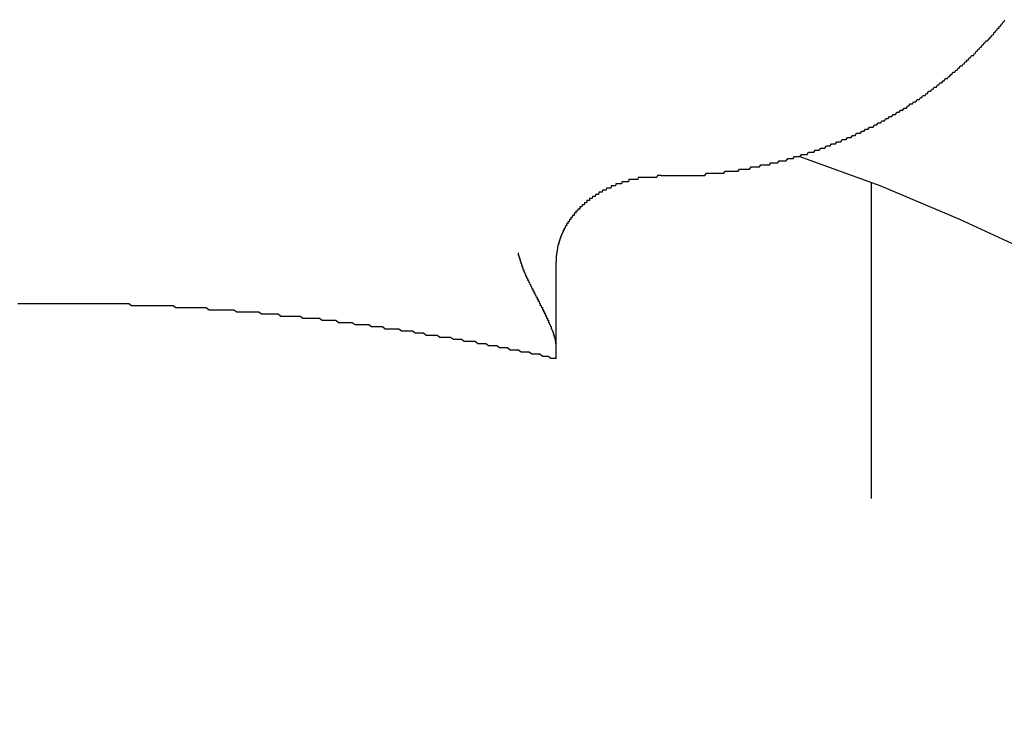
# Model space of a CAD drawing. Extents: x 1107 to 4046, y 937 to 3355.
# Tile 610 of 656: x 2200.43 to 2205.11, y 2699.47 to 2702.81. Entities that reach past the tile are written whole.
import ezdxf

# ---------------------------------------------------------------- set-up
doc = ezdxf.new("R2010")
doc.units = 0
doc.layers.add('KF_VIDA_L___C_REAR', color=7, linetype='CONTINUOUS')

# ---------------------------------------------------------------- blocks, each defined once
blk = doc.blocks.new('KF_VIDA_L___C_REAR')
at = {"layer": 'KF_VIDA_L___C_REAR'}
for p, q in [((17.498137, 1012.825603), (17.498137, 1011.325317)), ((16, 1012.054545), (16, 1012.449069)), ((16, 1011.988826), (16, 1012.054545))]:
    blk.add_line(p, q, dxfattribs=at)
for points in [[(16.5, 1012.86, 0), (16.5069, 1012.86, 0), (16.5139, 1012.86, 0), (16.5208, 1012.86, 0), (16.5277, 1012.86, 0), (16.5347, 1012.86, 0), (16.5416, 1012.86, 0), (16.5485, 1012.86, 0), (16.5555, 1012.86, 0), (16.5624, 1012.86, 0), (16.5693, 1012.86, 0), (16.5763, 1012.86, 0), (16.5832, 1012.86, 0), (16.5901, 1012.86, 0), (16.597, 1012.86, 0), (16.604, 1012.86, 0), (16.6109, 1012.86, 0), (16.6178, 1012.86, 0), (16.6247, 1012.86, 0), (16.6317, 1012.86, 0), (16.6386, 1012.86, 0), (16.6455, 1012.86, 0), (16.6524, 1012.86, 0), (16.6593, 1012.86, 0), (16.6662, 1012.86, 0), (16.6731, 1012.86, 0), (16.68, 1012.86, 0), (16.687, 1012.86, 0), (16.6939, 1012.86, 0), (16.7008, 1012.86, 0), (16.7077, 1012.86, 0), (16.7146, 1012.87, 0), (16.7214, 1012.87, 0), (16.7283, 1012.87, 0), (16.7352, 1012.87, 0), (16.7421, 1012.87, 0), (16.749, 1012.87, 0), (16.7559, 1012.87, 0), (16.7628, 1012.87, 0), (16.7696, 1012.87, 0), (16.7765, 1012.87, 0), (16.7834, 1012.87, 0), (16.7902, 1012.87, 0), (16.7971, 1012.87, 0), (16.804, 1012.88, 0), (16.8108, 1012.88, 0), (16.8177, 1012.88, 0), (16.8245, 1012.88, 0), (16.8314, 1012.88, 0), (16.8382, 1012.88, 0), (16.845, 1012.88, 0), (16.8519, 1012.88, 0), (16.8587, 1012.88, 0), (16.8655, 1012.88, 0), (16.8723, 1012.89, 0), (16.8792, 1012.89, 0), (16.886, 1012.89, 0), (16.8928, 1012.89, 0), (16.8996, 1012.89, 0), (16.9064, 1012.89, 0), (16.9132, 1012.89, 0), (16.9199, 1012.89, 0), (16.9267, 1012.9, 0), (16.9335, 1012.9, 0), (16.9403, 1012.9, 0), (16.9471, 1012.9, 0), (16.9538, 1012.9, 0), (16.9606, 1012.9, 0), (16.9673, 1012.9, 0), (16.9741, 1012.91, 0), (16.9808, 1012.91, 0), (16.9876, 1012.91, 0), (16.9943, 1012.91, 0), (17.001, 1012.91, 0), (17.0077, 1012.91, 0), (17.0144, 1012.91, 0), (17.0211, 1012.92, 0), (17.0278, 1012.92, 0), (17.0345, 1012.92, 0), (17.0412, 1012.92, 0), (17.0479, 1012.92, 0), (17.0546, 1012.92, 0), (17.0613, 1012.93, 0), (17.0679, 1012.93, 0), (17.0746, 1012.93, 0), (17.0812, 1012.93, 0), (17.0879, 1012.93, 0), (17.0945, 1012.93, 0), (17.1011, 1012.94, 0), (17.1078, 1012.94, 0), (17.1144, 1012.94, 0), (17.121, 1012.94, 0), (17.1276, 1012.94, 0), (17.1342, 1012.95, 0), (17.1408, 1012.95, 0), (17.1473, 1012.95, 0), (17.1539, 1012.95, 0), (17.1605, 1012.95, 0), (17.167, 1012.96, 0), (17.1736, 1012.96, 0), (17.1801, 1012.96, 0), (17.1867, 1012.96, 0), (17.1932, 1012.96, 0), (17.1997, 1012.97, 0), (17.2062, 1012.97, 0), (17.2127, 1012.97, 0), (17.2192, 1012.97, 0), (17.2257, 1012.97, 0), (17.2321, 1012.98, 0), (17.2386, 1012.98, 0), (17.2451, 1012.98, 0), (17.2515, 1012.98, 0), (17.258, 1012.99, 0), (17.2644, 1012.99, 0), (17.2708, 1012.99, 0), (17.2772, 1012.99, 0), (17.2836, 1013, 0), (17.29, 1013, 0), (17.2964, 1013, 0), (17.3028, 1013, 0), (17.3092, 1013.01, 0), (17.3155, 1013.01, 0), (17.3219, 1013.01, 0), (17.3282, 1013.01, 0), (17.3345, 1013.02, 0), (17.3409, 1013.02, 0), (17.3472, 1013.02, 0), (17.3535, 1013.02, 0), (17.3598, 1013.03, 0), (17.366, 1013.03, 0), (17.3723, 1013.03, 0), (17.3786, 1013.03, 0), (17.3848, 1013.04, 0), (17.3911, 1013.04, 0), (17.3973, 1013.04, 0), (17.4035, 1013.04, 0), (17.4097, 1013.05, 0), (17.4159, 1013.05, 0), (17.4221, 1013.05, 0), (17.4283, 1013.06, 0), (17.4344, 1013.06, 0), (17.4406, 1013.06, 0), (17.4467, 1013.06, 0), (17.4529, 1013.07, 0), (17.459, 1013.07, 0), (17.4651, 1013.07, 0), (17.4712, 1013.08, 0), (17.4773, 1013.08, 0), (17.4834, 1013.08, 0), (17.4894, 1013.09, 0), (17.4955, 1013.09, 0), (17.5015, 1013.09, 0), (17.5076, 1013.09, 0), (17.5136, 1013.1, 0), (17.5196, 1013.1, 0), (17.5256, 1013.1, 0), (17.5316, 1013.11, 0), (17.5375, 1013.11, 0), (17.5435, 1013.11, 0), (17.5494, 1013.12, 0), (17.5554, 1013.12, 0), (17.5613, 1013.12, 0), (17.5672, 1013.13, 0), (17.5731, 1013.13, 0), (17.579, 1013.13, 0), (17.5848, 1013.14, 0), (17.5907, 1013.14, 0), (17.5965, 1013.14, 0), (17.6024, 1013.15, 0), (17.6082, 1013.15, 0), (17.614, 1013.15, 0), (17.6198, 1013.16, 0), (17.6256, 1013.16, 0), (17.6313, 1013.16, 0), (17.6371, 1013.17, 0), (17.6428, 1013.17, 0), (17.6486, 1013.17, 0), (17.6543, 1013.18, 0), (17.66, 1013.18, 0), (17.6657, 1013.18, 0), (17.6713, 1013.19, 0), (17.677, 1013.19, 0), (17.6826, 1013.2, 0), (17.6883, 1013.2, 0), (17.6939, 1013.2, 0), (17.6995, 1013.21, 0), (17.7051, 1013.21, 0), (17.7106, 1013.21, 0), (17.7162, 1013.22, 0), (17.7217, 1013.22, 0), (17.7273, 1013.22, 0), (17.7328, 1013.23, 0), (17.7383, 1013.23, 0), (17.7438, 1013.24, 0), (17.7492, 1013.24, 0), (17.7547, 1013.24, 0), (17.7601, 1013.25, 0), (17.7656, 1013.25, 0), (17.771, 1013.26, 0), (17.7764, 1013.26, 0), (17.7818, 1013.26, 0), (17.7871, 1013.27, 0), (17.7925, 1013.27, 0), (17.7978, 1013.28, 0), (17.8031, 1013.28, 0), (17.8084, 1013.28, 0), (17.8137, 1013.29, 0), (17.819, 1013.29, 0), (17.8243, 1013.3, 0), (17.8295, 1013.3, 0), (17.8347, 1013.3, 0), (17.8399, 1013.31, 0), (17.8451, 1013.31, 0), (17.8503, 1013.32, 0), (17.8555, 1013.32, 0), (17.8606, 1013.32, 0), (17.8657, 1013.33, 0), (17.8709, 1013.33, 0), (17.876, 1013.34, 0), (17.881, 1013.34, 0), (17.8861, 1013.35, 0), (17.8912, 1013.35, 0), (17.8962, 1013.35, 0), (17.9012, 1013.36, 0), (17.9062, 1013.36, 0), (17.9112, 1013.37, 0), (17.9161, 1013.37, 0), (17.9211, 1013.38, 0), (17.926, 1013.38, 0), (17.9309, 1013.38, 0), (17.9358, 1013.39, 0), (17.9407, 1013.39, 0), (17.9456, 1013.4, 0), (17.9504, 1013.4, 0), (17.9552, 1013.41, 0), (17.9601, 1013.41, 0), (17.9649, 1013.42, 0), (17.9696, 1013.42, 0), (17.9744, 1013.43, 0), (17.9791, 1013.43, 0), (17.9838, 1013.43, 0), (17.9886, 1013.44, 0), (17.9932, 1013.44, 0), (17.9979, 1013.45, 0), (18.0026, 1013.45, 0), (18.0072, 1013.46, 0), (18.0118, 1013.46, 0), (18.0164, 1013.47, 0), (18.021, 1013.47, 0), (18.0255, 1013.48, 0), (18.0301, 1013.48, 0), (18.0346, 1013.49, 0), (18.0391, 1013.49, 0), (18.0436, 1013.5, 0), (18.0481, 1013.5, 0), (18.0525, 1013.5, 0), (18.0569, 1013.51, 0), (18.0614, 1013.51, 0), (18.0657, 1013.52, 0), (18.0701, 1013.52, 0), (18.0745, 1013.53, 0), (18.0788, 1013.53, 0), (18.0831, 1013.54, 0), (18.0874, 1013.54, 0), (18.0917, 1013.55, 0), (18.096, 1013.55, 0), (18.1002, 1013.56, 0), (18.1044, 1013.56, 0), (18.1086, 1013.57, 0), (18.1128, 1013.57, 0), (18.117, 1013.58, 0), (18.1211, 1013.58, 0), (18.1252, 1013.59, 0), (18.1293, 1013.59, 0), (18.1334, 1013.6, 0)], [(21.3988, 1010.07, 0), (21.1453, 1010.36, 0), (20.8776, 1010.64, 0), (20.5962, 1010.91, 0), (20.3017, 1011.17, 0), (19.9945, 1011.42, 0), (19.6753, 1011.66, 0), (19.3446, 1011.88, 0), (19.003, 1012.09, 0), (18.6513, 1012.29, 0), (18.29, 1012.48, 0), (17.9198, 1012.65, 0), (17.5414, 1012.81, 0), (17.1555, 1012.95, 0)], [(16.5, 1012.86, 0), (16.4981, 1012.86, 0), (16.4963, 1012.86, 0), (16.4944, 1012.86, 0), (16.4926, 1012.86, 0), (16.4907, 1012.86, 0), (16.4889, 1012.86, 0), (16.487, 1012.86, 0), (16.4852, 1012.86, 0), (16.4833, 1012.86, 0), (16.4815, 1012.86, 0), (16.4796, 1012.85, 0), (16.4778, 1012.85, 0), (16.4759, 1012.85, 0), (16.4741, 1012.85, 0), (16.4722, 1012.85, 0), (16.4704, 1012.85, 0), (16.4686, 1012.85, 0), (16.4667, 1012.85, 0), (16.4649, 1012.85, 0), (16.463, 1012.85, 0), (16.4612, 1012.85, 0), (16.4593, 1012.85, 0), (16.4575, 1012.85, 0), (16.4556, 1012.85, 0), (16.4538, 1012.85, 0), (16.452, 1012.85, 0), (16.4501, 1012.85, 0), (16.4483, 1012.85, 0), (16.4464, 1012.85, 0), (16.4446, 1012.85, 0), (16.4428, 1012.85, 0), (16.4409, 1012.85, 0), (16.4391, 1012.85, 0), (16.4372, 1012.85, 0), (16.4354, 1012.85, 0), (16.4336, 1012.85, 0), (16.4317, 1012.85, 0), (16.4299, 1012.85, 0), (16.4281, 1012.85, 0), (16.4263, 1012.85, 0), (16.4244, 1012.85, 0), (16.4226, 1012.85, 0), (16.4208, 1012.85, 0), (16.419, 1012.85, 0), (16.4171, 1012.85, 0), (16.4153, 1012.85, 0), (16.4135, 1012.85, 0), (16.4117, 1012.85, 0), (16.4099, 1012.85, 0), (16.408, 1012.85, 0), (16.4062, 1012.85, 0), (16.4044, 1012.85, 0), (16.4026, 1012.85, 0), (16.4008, 1012.85, 0), (16.399, 1012.85, 0), (16.3972, 1012.85, 0), (16.3954, 1012.85, 0), (16.3936, 1012.85, 0), (16.3918, 1012.85, 0), (16.39, 1012.85, 0), (16.3882, 1012.84, 0), (16.3864, 1012.84, 0), (16.3846, 1012.84, 0), (16.3828, 1012.84, 0), (16.381, 1012.84, 0), (16.3792, 1012.84, 0), (16.3774, 1012.84, 0), (16.3756, 1012.84, 0), (16.3738, 1012.84, 0), (16.372, 1012.84, 0), (16.3703, 1012.84, 0), (16.3685, 1012.84, 0), (16.3667, 1012.84, 0), (16.3649, 1012.84, 0), (16.3631, 1012.84, 0), (16.3614, 1012.84, 0), (16.3596, 1012.84, 0), (16.3578, 1012.84, 0), (16.3561, 1012.84, 0), (16.3543, 1012.84, 0), (16.3526, 1012.84, 0), (16.3508, 1012.84, 0), (16.349, 1012.84, 0), (16.3473, 1012.84, 0), (16.3455, 1012.84, 0), (16.3438, 1012.83, 0), (16.342, 1012.83, 0), (16.3403, 1012.83, 0), (16.3386, 1012.83, 0), (16.3368, 1012.83, 0), (16.3351, 1012.83, 0), (16.3333, 1012.83, 0), (16.3316, 1012.83, 0), (16.3299, 1012.83, 0), (16.3282, 1012.83, 0), (16.3264, 1012.83, 0), (16.3247, 1012.83, 0), (16.323, 1012.83, 0), (16.3213, 1012.83, 0), (16.3196, 1012.83, 0), (16.3179, 1012.83, 0), (16.3162, 1012.83, 0), (16.3145, 1012.83, 0), (16.3128, 1012.83, 0), (16.3111, 1012.82, 0), (16.3094, 1012.82, 0), (16.3077, 1012.82, 0), (16.306, 1012.82, 0), (16.3043, 1012.82, 0), (16.3026, 1012.82, 0), (16.3009, 1012.82, 0), (16.2992, 1012.82, 0), (16.2976, 1012.82, 0), (16.2959, 1012.82, 0), (16.2942, 1012.82, 0), (16.2926, 1012.82, 0), (16.2909, 1012.82, 0), (16.2892, 1012.82, 0), (16.2876, 1012.82, 0), (16.2859, 1012.82, 0), (16.2843, 1012.82, 0), (16.2826, 1012.81, 0), (16.281, 1012.81, 0), (16.2793, 1012.81, 0), (16.2777, 1012.81, 0), (16.2761, 1012.81, 0), (16.2744, 1012.81, 0), (16.2728, 1012.81, 0), (16.2712, 1012.81, 0), (16.2696, 1012.81, 0), (16.268, 1012.81, 0), (16.2663, 1012.81, 0), (16.2647, 1012.81, 0), (16.2631, 1012.81, 0), (16.2615, 1012.81, 0), (16.2599, 1012.8, 0), (16.2583, 1012.8, 0), (16.2567, 1012.8, 0), (16.2551, 1012.8, 0), (16.2536, 1012.8, 0), (16.252, 1012.8, 0), (16.2504, 1012.8, 0), (16.2488, 1012.8, 0), (16.2472, 1012.8, 0), (16.2457, 1012.8, 0), (16.2441, 1012.8, 0), (16.2426, 1012.8, 0), (16.241, 1012.8, 0), (16.2394, 1012.8, 0), (16.2379, 1012.79, 0), (16.2364, 1012.79, 0), (16.2348, 1012.79, 0), (16.2333, 1012.79, 0), (16.2317, 1012.79, 0), (16.2302, 1012.79, 0), (16.2287, 1012.79, 0), (16.2272, 1012.79, 0), (16.2257, 1012.79, 0), (16.2241, 1012.79, 0), (16.2226, 1012.79, 0), (16.2211, 1012.79, 0), (16.2196, 1012.78, 0), (16.2181, 1012.78, 0), (16.2166, 1012.78, 0), (16.2152, 1012.78, 0), (16.2137, 1012.78, 0), (16.2122, 1012.78, 0), (16.2107, 1012.78, 0), (16.2092, 1012.78, 0), (16.2078, 1012.78, 0), (16.2063, 1012.78, 0), (16.2049, 1012.78, 0), (16.2034, 1012.78, 0), (16.202, 1012.77, 0), (16.2005, 1012.77, 0), (16.1991, 1012.77, 0), (16.1976, 1012.77, 0), (16.1962, 1012.77, 0), (16.1948, 1012.77, 0), (16.1934, 1012.77, 0), (16.1919, 1012.77, 0), (16.1905, 1012.77, 0), (16.1891, 1012.77, 0), (16.1877, 1012.77, 0), (16.1863, 1012.76, 0), (16.1849, 1012.76, 0), (16.1835, 1012.76, 0), (16.1821, 1012.76, 0), (16.1808, 1012.76, 0), (16.1794, 1012.76, 0), (16.178, 1012.76, 0), (16.1766, 1012.76, 0), (16.1753, 1012.76, 0), (16.1739, 1012.76, 0), (16.1726, 1012.76, 0), (16.1712, 1012.75, 0), (16.1699, 1012.75, 0), (16.1685, 1012.75, 0), (16.1672, 1012.75, 0), (16.1659, 1012.75, 0), (16.1645, 1012.75, 0), (16.1632, 1012.75, 0), (16.1619, 1012.75, 0), (16.1606, 1012.75, 0), (16.1593, 1012.75, 0), (16.158, 1012.74, 0), (16.1567, 1012.74, 0), (16.1554, 1012.74, 0), (16.1541, 1012.74, 0), (16.1528, 1012.74, 0), (16.1515, 1012.74, 0), (16.1503, 1012.74, 0), (16.149, 1012.74, 0), (16.1477, 1012.74, 0), (16.1465, 1012.74, 0), (16.1452, 1012.73, 0), (16.144, 1012.73, 0), (16.1427, 1012.73, 0), (16.1415, 1012.73, 0), (16.1403, 1012.73, 0), (16.139, 1012.73, 0), (16.1378, 1012.73, 0), (16.1366, 1012.73, 0), (16.1354, 1012.73, 0), (16.1342, 1012.72, 0), (16.133, 1012.72, 0), (16.1318, 1012.72, 0), (16.1306, 1012.72, 0), (16.1294, 1012.72, 0), (16.1282, 1012.72, 0), (16.127, 1012.72, 0), (16.1258, 1012.72, 0), (16.1247, 1012.72, 0), (16.1235, 1012.72, 0), (16.1223, 1012.71, 0), (16.1212, 1012.71, 0), (16.12, 1012.71, 0), (16.1189, 1012.71, 0), (16.1178, 1012.71, 0), (16.1166, 1012.71, 0), (16.1155, 1012.71, 0), (16.1144, 1012.71, 0), (16.1133, 1012.71, 0), (16.1122, 1012.7, 0), (16.1111, 1012.7, 0), (16.11, 1012.7, 0), (16.1089, 1012.7, 0), (16.1078, 1012.7, 0), (16.1067, 1012.7, 0), (16.1056, 1012.7, 0), (16.1045, 1012.7, 0), (16.1035, 1012.7, 0), (16.1024, 1012.69, 0), (16.1013, 1012.69, 0), (16.1003, 1012.69, 0), (16.0992, 1012.69, 0), (16.0982, 1012.69, 0), (16.0972, 1012.69, 0), (16.0961, 1012.69, 0), (16.0951, 1012.69, 0), (16.0941, 1012.69, 0), (16.0931, 1012.68, 0), (16.0921, 1012.68, 0), (16.0911, 1012.68, 0), (16.0901, 1012.68, 0), (16.0891, 1012.68, 0), (16.0881, 1012.68, 0), (16.0871, 1012.68, 0), (16.0861, 1012.68, 0), (16.0852, 1012.67, 0), (16.0842, 1012.67, 0), (16.0832, 1012.67, 0), (16.0823, 1012.67, 0), (16.0813, 1012.67, 0), (16.0804, 1012.67, 0), (16.0795, 1012.67, 0), (16.0785, 1012.67, 0), (16.0776, 1012.67, 0), (16.0767, 1012.66, 0), (16.0758, 1012.66, 0), (16.0748, 1012.66, 0), (16.0739, 1012.66, 0), (16.073, 1012.66, 0), (16.0722, 1012.66, 0), (16.0713, 1012.66, 0), (16.0704, 1012.66, 0), (16.0695, 1012.65, 0), (16.0686, 1012.65, 0), (16.0678, 1012.65, 0), (16.0669, 1012.65, 0), (16.066, 1012.65, 0), (16.0652, 1012.65, 0), (16.0644, 1012.65, 0), (16.0635, 1012.65, 0), (16.0627, 1012.64, 0), (16.0618, 1012.64, 0), (16.061, 1012.64, 0), (16.0602, 1012.64, 0), (16.0594, 1012.64, 0), (16.0586, 1012.64, 0), (16.0578, 1012.64, 0), (16.057, 1012.64, 0), (16.0562, 1012.64, 0), (16.0554, 1012.63, 0), (16.0546, 1012.63, 0), (16.0539, 1012.63, 0), (16.0531, 1012.63, 0), (16.0523, 1012.63, 0), (16.0516, 1012.63, 0), (16.0508, 1012.63, 0), (16.0501, 1012.63, 0), (16.0493, 1012.62, 0), (16.0486, 1012.62, 0), (16.0479, 1012.62, 0), (16.0472, 1012.62, 0), (16.0464, 1012.62, 0), (16.0457, 1012.62, 0), (16.045, 1012.62, 0), (16.0443, 1012.62, 0), (16.0436, 1012.61, 0), (16.0429, 1012.61, 0), (16.0423, 1012.61, 0), (16.0416, 1012.61, 0), (16.0409, 1012.61, 0), (16.0402, 1012.61, 0), (16.0396, 1012.61, 0), (16.0389, 1012.61, 0), (16.0383, 1012.6, 0), (16.0376, 1012.6, 0), (16.037, 1012.6, 0), (16.0363, 1012.6, 0), (16.0357, 1012.6, 0), (16.0351, 1012.6, 0), (16.0345, 1012.6, 0), (16.0339, 1012.6, 0), (16.0333, 1012.59, 0), (16.0327, 1012.59, 0), (16.0321, 1012.59, 0), (16.0315, 1012.59, 0), (16.0309, 1012.59, 0), (16.0303, 1012.59, 0), (16.0297, 1012.59, 0), (16.0292, 1012.58, 0), (16.0286, 1012.58, 0), (16.028, 1012.58, 0), (16.0275, 1012.58, 0), (16.027, 1012.58, 0), (16.0264, 1012.58, 0), (16.0259, 1012.58, 0), (16.0254, 1012.58, 0), (16.0248, 1012.57, 0), (16.0243, 1012.57, 0), (16.0238, 1012.57, 0), (16.0233, 1012.57, 0), (16.0228, 1012.57, 0), (16.0223, 1012.57, 0), (16.0218, 1012.57, 0), (16.0213, 1012.57, 0), (16.0208, 1012.56, 0), (16.0204, 1012.56, 0), (16.0199, 1012.56, 0), (16.0194, 1012.56, 0), (16.019, 1012.56, 0), (16.0185, 1012.56, 0), (16.0181, 1012.56, 0), (16.0176, 1012.56, 0), (16.0172, 1012.55, 0), (16.0168, 1012.55, 0), (16.0164, 1012.55, 0), (16.0159, 1012.55, 0), (16.0155, 1012.55, 0), (16.0151, 1012.55, 0), (16.0147, 1012.55, 0), (16.0143, 1012.54, 0), (16.0139, 1012.54, 0), (16.0135, 1012.54, 0), (16.0132, 1012.54, 0), (16.0128, 1012.54, 0), (16.0124, 1012.54, 0), (16.0121, 1012.54, 0), (16.0117, 1012.54, 0), (16.0113, 1012.53, 0), (16.011, 1012.53, 0), (16.0107, 1012.53, 0), (16.0103, 1012.53, 0), (16.01, 1012.53, 0), (16.0097, 1012.53, 0), (16.0093, 1012.53, 0), (16.009, 1012.53, 0), (16.0087, 1012.52, 0), (16.0084, 1012.52, 0), (16.0081, 1012.52, 0), (16.0078, 1012.52, 0), (16.0075, 1012.52, 0), (16.0072, 1012.52, 0), (16.007, 1012.52, 0), (16.0067, 1012.51, 0), (16.0064, 1012.51, 0), (16.0062, 1012.51, 0), (16.0059, 1012.51, 0), (16.0057, 1012.51, 0), (16.0054, 1012.51, 0), (16.0052, 1012.51, 0), (16.005, 1012.51, 0), (16.0047, 1012.5, 0), (16.0045, 1012.5, 0), (16.0043, 1012.5, 0), (16.0041, 1012.5, 0), (16.0039, 1012.5, 0), (16.0037, 1012.5, 0), (16.0035, 1012.5, 0), (16.0033, 1012.5, 0), (16.0031, 1012.49, 0), (16.0029, 1012.49, 0), (16.0027, 1012.49, 0), (16.0026, 1012.49, 0), (16.0024, 1012.49, 0), (16.0023, 1012.49, 0), (16.0021, 1012.49, 0), (16.002, 1012.48, 0), (16.0018, 1012.48, 0), (16.0017, 1012.48, 0), (16.0015, 1012.48, 0), (16.0014, 1012.48, 0), (16.0013, 1012.48, 0), (16.0012, 1012.48, 0), (16.0011, 1012.48, 0), (16.001, 1012.47, 0), (16.0009, 1012.47, 0), (16.0008, 1012.47, 0), (16.0007, 1012.47, 0), (16.0006, 1012.47, 0), (16.0005, 1012.47, 0), (16.0005, 1012.47, 0), (16.0004, 1012.46, 0), (16.0003, 1012.46, 0), (16.0003, 1012.46, 0), (16.0002, 1012.46, 0), (16.0002, 1012.46, 0), (16.0001, 1012.46, 0), (16.0001, 1012.46, 0), (16.0001, 1012.46, 0), (16, 1012.45, 0), (16, 1012.45, 0), (16, 1012.45, 0), (16, 1012.45, 0), (16, 1012.45, 0)], [(15.8704, 1012.36, 0), (15.8702, 1012.36, 0), (15.87, 1012.36, 0), (15.8698, 1012.36, 0), (15.8696, 1012.36, 0), (15.8694, 1012.36, 0), (15.8692, 1012.36, 0), (15.869, 1012.36, 0), (15.8688, 1012.36, 0), (15.8687, 1012.36, 0), (15.8685, 1012.36, 0), (15.8683, 1012.36, 0), (15.8681, 1012.36, 0), (15.8679, 1012.36, 0), (15.8677, 1012.36, 0), (15.8675, 1012.36, 0), (15.8673, 1012.36, 0), (15.8671, 1012.36, 0), (15.8669, 1012.36, 0), (15.8667, 1012.36, 0), (15.8665, 1012.36, 0), (15.8663, 1012.36, 0), (15.8661, 1012.36, 0), (15.8659, 1012.36, 0), (15.8657, 1012.36, 0), (15.8656, 1012.37, 0), (15.8654, 1012.37, 0), (15.8652, 1012.37, 0), (15.865, 1012.37, 0), (15.8648, 1012.37, 0), (15.8646, 1012.37, 0), (15.8644, 1012.37, 0), (15.8642, 1012.37, 0), (15.864, 1012.37, 0), (15.8638, 1012.37, 0), (15.8636, 1012.37, 0), (15.8635, 1012.37, 0), (15.8633, 1012.37, 0), (15.8631, 1012.37, 0), (15.8629, 1012.37, 0), (15.8627, 1012.37, 0), (15.8625, 1012.37, 0), (15.8623, 1012.37, 0), (15.8621, 1012.37, 0), (15.8619, 1012.37, 0), (15.8618, 1012.37, 0), (15.8616, 1012.37, 0), (15.8614, 1012.37, 0), (15.8612, 1012.37, 0), (15.861, 1012.37, 0), (15.8608, 1012.38, 0), (15.8606, 1012.38, 0), (15.8605, 1012.38, 0), (15.8603, 1012.38, 0), (15.8601, 1012.38, 0), (15.8599, 1012.38, 0), (15.8597, 1012.38, 0), (15.8595, 1012.38, 0), (15.8593, 1012.38, 0), (15.8592, 1012.38, 0), (15.859, 1012.38, 0), (15.8588, 1012.38, 0), (15.8586, 1012.38, 0), (15.8584, 1012.38, 0), (15.8582, 1012.38, 0), (15.8581, 1012.38, 0), (15.8579, 1012.38, 0), (15.8577, 1012.38, 0), (15.8575, 1012.38, 0), (15.8573, 1012.38, 0), (15.8571, 1012.38, 0), (15.857, 1012.38, 0), (15.8568, 1012.38, 0), (15.8566, 1012.38, 0), (15.8564, 1012.38, 0), (15.8562, 1012.39, 0), (15.8561, 1012.39, 0), (15.8559, 1012.39, 0), (15.8557, 1012.39, 0), (15.8555, 1012.39, 0), (15.8553, 1012.39, 0), (15.8552, 1012.39, 0), (15.855, 1012.39, 0), (15.8548, 1012.39, 0), (15.8546, 1012.39, 0), (15.8545, 1012.39, 0), (15.8543, 1012.39, 0), (15.8541, 1012.39, 0), (15.8539, 1012.39, 0), (15.8537, 1012.39, 0), (15.8536, 1012.39, 0), (15.8534, 1012.39, 0), (15.8532, 1012.39, 0), (15.853, 1012.39, 0), (15.8529, 1012.39, 0), (15.8527, 1012.39, 0), (15.8525, 1012.39, 0), (15.8523, 1012.39, 0), (15.8522, 1012.39, 0), (15.852, 1012.4, 0), (15.8518, 1012.4, 0), (15.8516, 1012.4, 0), (15.8515, 1012.4, 0), (15.8513, 1012.4, 0), (15.8511, 1012.4, 0), (15.8509, 1012.4, 0), (15.8508, 1012.4, 0), (15.8506, 1012.4, 0), (15.8504, 1012.4, 0), (15.8502, 1012.4, 0), (15.8501, 1012.4, 0), (15.8499, 1012.4, 0), (15.8497, 1012.4, 0), (15.8496, 1012.4, 0), (15.8494, 1012.4, 0), (15.8492, 1012.4, 0), (15.8491, 1012.4, 0), (15.8489, 1012.4, 0), (15.8487, 1012.4, 0), (15.8485, 1012.4, 0), (15.8484, 1012.4, 0), (15.8482, 1012.4, 0), (15.848, 1012.4, 0), (15.8479, 1012.41, 0), (15.8477, 1012.41, 0), (15.8475, 1012.41, 0), (15.8474, 1012.41, 0), (15.8472, 1012.41, 0), (15.847, 1012.41, 0), (15.8469, 1012.41, 0), (15.8467, 1012.41, 0), (15.8465, 1012.41, 0), (15.8464, 1012.41, 0), (15.8462, 1012.41, 0), (15.846, 1012.41, 0), (15.8459, 1012.41, 0), (15.8457, 1012.41, 0), (15.8455, 1012.41, 0), (15.8454, 1012.41, 0), (15.8452, 1012.41, 0), (15.845, 1012.41, 0), (15.8449, 1012.41, 0), (15.8447, 1012.41, 0), (15.8445, 1012.41, 0), (15.8444, 1012.41, 0), (15.8442, 1012.41, 0), (15.844, 1012.41, 0), (15.8439, 1012.42, 0), (15.8437, 1012.42, 0), (15.8436, 1012.42, 0), (15.8434, 1012.42, 0), (15.8432, 1012.42, 0), (15.8431, 1012.42, 0), (15.8429, 1012.42, 0), (15.8428, 1012.42, 0), (15.8426, 1012.42, 0), (15.8424, 1012.42, 0), (15.8423, 1012.42, 0), (15.8421, 1012.42, 0), (15.842, 1012.42, 0), (15.8418, 1012.42, 0), (15.8416, 1012.42, 0), (15.8415, 1012.42, 0), (15.8413, 1012.42, 0), (15.8412, 1012.42, 0), (15.841, 1012.42, 0), (15.8408, 1012.42, 0), (15.8407, 1012.42, 0), (15.8405, 1012.42, 0), (15.8404, 1012.42, 0), (15.8402, 1012.43, 0), (15.8401, 1012.43, 0), (15.8399, 1012.43, 0), (15.8397, 1012.43, 0), (15.8396, 1012.43, 0), (15.8394, 1012.43, 0), (15.8393, 1012.43, 0), (15.8391, 1012.43, 0), (15.839, 1012.43, 0), (15.8388, 1012.43, 0), (15.8387, 1012.43, 0), (15.8385, 1012.43, 0), (15.8384, 1012.43, 0), (15.8382, 1012.43, 0), (15.838, 1012.43, 0), (15.8379, 1012.43, 0), (15.8377, 1012.43, 0), (15.8376, 1012.43, 0), (15.8374, 1012.43, 0), (15.8373, 1012.43, 0), (15.8371, 1012.43, 0), (15.837, 1012.43, 0), (15.8368, 1012.43, 0), (15.8367, 1012.44, 0), (15.8365, 1012.44, 0), (15.8364, 1012.44, 0), (15.8362, 1012.44, 0), (15.8361, 1012.44, 0), (15.8359, 1012.44, 0), (15.8358, 1012.44, 0), (15.8356, 1012.44, 0), (15.8355, 1012.44, 0), (15.8353, 1012.44, 0), (15.8352, 1012.44, 0), (15.835, 1012.44, 0), (15.8349, 1012.44, 0), (15.8347, 1012.44, 0), (15.8346, 1012.44, 0), (15.8344, 1012.44, 0), (15.8343, 1012.44, 0), (15.8342, 1012.44, 0), (15.834, 1012.44, 0), (15.8339, 1012.44, 0), (15.8337, 1012.44, 0), (15.8336, 1012.44, 0), (15.8334, 1012.44, 0), (15.8333, 1012.45, 0), (15.8331, 1012.45, 0), (15.833, 1012.45, 0), (15.8329, 1012.45, 0), (15.8327, 1012.45, 0), (15.8326, 1012.45, 0), (15.8324, 1012.45, 0), (15.8323, 1012.45, 0), (15.8321, 1012.45, 0), (15.832, 1012.45, 0), (15.8319, 1012.45, 0), (15.8317, 1012.45, 0), (15.8316, 1012.45, 0), (15.8314, 1012.45, 0), (15.8313, 1012.45, 0), (15.8311, 1012.45, 0), (15.831, 1012.45, 0), (15.8309, 1012.45, 0), (15.8307, 1012.45, 0), (15.8306, 1012.45, 0), (15.8305, 1012.45, 0), (15.8303, 1012.45, 0), (15.8302, 1012.46, 0), (15.83, 1012.46, 0), (15.8299, 1012.46, 0), (15.8298, 1012.46, 0), (15.8296, 1012.46, 0), (15.8295, 1012.46, 0), (15.8293, 1012.46, 0), (15.8292, 1012.46, 0), (15.8291, 1012.46, 0), (15.8289, 1012.46, 0), (15.8288, 1012.46, 0), (15.8287, 1012.46, 0), (15.8285, 1012.46, 0), (15.8284, 1012.46, 0), (15.8283, 1012.46, 0), (15.8281, 1012.46, 0), (15.828, 1012.46, 0), (15.8279, 1012.46, 0), (15.8277, 1012.46, 0), (15.8276, 1012.46, 0), (15.8275, 1012.46, 0), (15.8273, 1012.46, 0), (15.8272, 1012.47, 0), (15.8271, 1012.47, 0), (15.8269, 1012.47, 0), (15.8268, 1012.47, 0), (15.8267, 1012.47, 0), (15.8265, 1012.47, 0), (15.8264, 1012.47, 0), (15.8263, 1012.47, 0), (15.8262, 1012.47, 0), (15.826, 1012.47, 0), (15.8259, 1012.47, 0), (15.8258, 1012.47, 0), (15.8256, 1012.47, 0), (15.8255, 1012.47, 0), (15.8254, 1012.47, 0), (15.8253, 1012.47, 0), (15.8251, 1012.47, 0), (15.825, 1012.47, 0), (15.8249, 1012.47, 0), (15.8247, 1012.47, 0), (15.8246, 1012.47, 0), (15.8245, 1012.47, 0), (15.8244, 1012.48, 0), (15.8242, 1012.48, 0), (15.8241, 1012.48, 0), (15.824, 1012.48, 0), (15.8239, 1012.48, 0), (15.8237, 1012.48, 0), (15.8236, 1012.48, 0), (15.8235, 1012.48, 0), (15.8234, 1012.48, 0), (15.8232, 1012.48, 0), (15.8231, 1012.48, 0), (15.823, 1012.48, 0), (15.8229, 1012.48, 0), (15.8228, 1012.48, 0), (15.8226, 1012.48, 0), (15.8225, 1012.48, 0), (15.8224, 1012.48, 0), (15.8223, 1012.48, 0), (15.8222, 1012.48, 0), (15.822, 1012.48, 0), (15.8219, 1012.48, 0), (15.8218, 1012.49, 0), (15.8217, 1012.49, 0), (15.8216, 1012.49, 0), (15.8214, 1012.49, 0), (15.8213, 1012.49, 0), (15.8212, 1012.49, 0), (15.8211, 1012.49, 0), (15.821, 1012.49, 0), (15.8208, 1012.49, 0), (15.8207, 1012.49, 0), (15.8206, 1012.49, 0), (15.8205, 1012.49, 0), (15.8204, 1012.49, 0), (15.8203, 1012.49, 0), (15.8201, 1012.49, 0), (15.82, 1012.49, 0), (15.8199, 1012.49, 0)], [(16, 1012.05, 0), (16, 1012.06, 0), (16, 1012.06, 0), (16, 1012.06, 0), (16, 1012.06, 0), (15.9999, 1012.06, 0), (15.9999, 1012.06, 0), (15.9999, 1012.06, 0), (15.9999, 1012.06, 0), (15.9998, 1012.06, 0), (15.9998, 1012.06, 0), (15.9997, 1012.06, 0), (15.9997, 1012.06, 0), (15.9996, 1012.06, 0), (15.9995, 1012.06, 0), (15.9995, 1012.06, 0), (15.9994, 1012.06, 0), (15.9993, 1012.07, 0), (15.9993, 1012.07, 0), (15.9992, 1012.07, 0), (15.9991, 1012.07, 0), (15.999, 1012.07, 0), (15.9989, 1012.07, 0), (15.9988, 1012.07, 0), (15.9987, 1012.07, 0), (15.9986, 1012.07, 0), (15.9984, 1012.07, 0), (15.9983, 1012.07, 0), (15.9982, 1012.07, 0), (15.9981, 1012.07, 0), (15.9979, 1012.07, 0), (15.9978, 1012.07, 0), (15.9976, 1012.08, 0), (15.9975, 1012.08, 0), (15.9973, 1012.08, 0), (15.9972, 1012.08, 0), (15.997, 1012.08, 0), (15.9968, 1012.08, 0), (15.9967, 1012.08, 0), (15.9965, 1012.08, 0), (15.9963, 1012.08, 0), (15.9961, 1012.08, 0), (15.9959, 1012.08, 0), (15.9958, 1012.08, 0), (15.9956, 1012.08, 0), (15.9953, 1012.09, 0), (15.9951, 1012.09, 0), (15.9949, 1012.09, 0), (15.9947, 1012.09, 0), (15.9945, 1012.09, 0), (15.9943, 1012.09, 0), (15.994, 1012.09, 0), (15.9938, 1012.09, 0), (15.9936, 1012.09, 0), (15.9933, 1012.09, 0), (15.9931, 1012.09, 0), (15.9928, 1012.09, 0), (15.9926, 1012.1, 0), (15.9923, 1012.1, 0), (15.992, 1012.1, 0), (15.9918, 1012.1, 0), (15.9915, 1012.1, 0), (15.9912, 1012.1, 0), (15.9909, 1012.1, 0), (15.9906, 1012.1, 0), (15.9904, 1012.1, 0), (15.9901, 1012.1, 0), (15.9898, 1012.1, 0), (15.9894, 1012.11, 0), (15.9891, 1012.11, 0), (15.9888, 1012.11, 0), (15.9885, 1012.11, 0), (15.9882, 1012.11, 0), (15.9879, 1012.11, 0), (15.9875, 1012.11, 0), (15.9872, 1012.11, 0), (15.9868, 1012.11, 0), (15.9865, 1012.11, 0), (15.9862, 1012.11, 0), (15.9858, 1012.12, 0), (15.9854, 1012.12, 0), (15.9851, 1012.12, 0), (15.9847, 1012.12, 0), (15.9843, 1012.12, 0), (15.984, 1012.12, 0), (15.9836, 1012.12, 0), (15.9832, 1012.12, 0), (15.9828, 1012.12, 0), (15.9824, 1012.12, 0), (15.982, 1012.13, 0), (15.9816, 1012.13, 0), (15.9812, 1012.13, 0), (15.9808, 1012.13, 0), (15.9804, 1012.13, 0), (15.98, 1012.13, 0), (15.9796, 1012.13, 0), (15.9792, 1012.13, 0), (15.9787, 1012.13, 0), (15.9783, 1012.13, 0), (15.9779, 1012.14, 0), (15.9774, 1012.14, 0), (15.977, 1012.14, 0), (15.9765, 1012.14, 0), (15.9761, 1012.14, 0), (15.9756, 1012.14, 0), (15.9752, 1012.14, 0), (15.9747, 1012.14, 0), (15.9743, 1012.14, 0), (15.9738, 1012.15, 0), (15.9733, 1012.15, 0), (15.9728, 1012.15, 0), (15.9724, 1012.15, 0), (15.9719, 1012.15, 0), (15.9714, 1012.15, 0), (15.9709, 1012.15, 0), (15.9704, 1012.15, 0), (15.9699, 1012.15, 0), (15.9694, 1012.16, 0), (15.9689, 1012.16, 0), (15.9684, 1012.16, 0), (15.9679, 1012.16, 0), (15.9674, 1012.16, 0), (15.9669, 1012.16, 0), (15.9663, 1012.16, 0), (15.9658, 1012.16, 0), (15.9653, 1012.16, 0), (15.9647, 1012.17, 0), (15.9642, 1012.17, 0), (15.9637, 1012.17, 0), (15.9631, 1012.17, 0), (15.9626, 1012.17, 0), (15.962, 1012.17, 0), (15.9615, 1012.17, 0), (15.9609, 1012.17, 0), (15.9603, 1012.18, 0), (15.9598, 1012.18, 0), (15.9592, 1012.18, 0), (15.9586, 1012.18, 0), (15.9581, 1012.18, 0), (15.9575, 1012.18, 0), (15.9569, 1012.18, 0), (15.9563, 1012.18, 0), (15.9557, 1012.19, 0), (15.9551, 1012.19, 0), (15.9545, 1012.19, 0), (15.9539, 1012.19, 0), (15.9533, 1012.19, 0), (15.9527, 1012.19, 0), (15.9521, 1012.19, 0), (15.9515, 1012.19, 0), (15.9509, 1012.2, 0), (15.9503, 1012.2, 0), (15.9496, 1012.2, 0), (15.949, 1012.2, 0), (15.9484, 1012.2, 0), (15.9478, 1012.2, 0), (15.9471, 1012.2, 0), (15.9465, 1012.2, 0), (15.9458, 1012.21, 0), (15.9452, 1012.21, 0), (15.9446, 1012.21, 0), (15.9439, 1012.21, 0), (15.9432, 1012.21, 0), (15.9426, 1012.21, 0), (15.9419, 1012.21, 0), (15.9413, 1012.22, 0), (15.9406, 1012.22, 0), (15.9399, 1012.22, 0), (15.9393, 1012.22, 0), (15.9386, 1012.22, 0), (15.9379, 1012.22, 0), (15.9372, 1012.22, 0), (15.9365, 1012.23, 0), (15.9358, 1012.23, 0), (15.9352, 1012.23, 0), (15.9345, 1012.23, 0), (15.9338, 1012.23, 0), (15.9331, 1012.23, 0), (15.9324, 1012.23, 0), (15.9317, 1012.23, 0), (15.9309, 1012.24, 0), (15.9302, 1012.24, 0), (15.9295, 1012.24, 0), (15.9288, 1012.24, 0), (15.9281, 1012.24, 0), (15.9274, 1012.24, 0), (15.9266, 1012.24, 0), (15.9259, 1012.25, 0), (15.9252, 1012.25, 0), (15.9244, 1012.25, 0), (15.9237, 1012.25, 0), (15.923, 1012.25, 0), (15.9222, 1012.25, 0), (15.9215, 1012.26, 0), (15.9207, 1012.26, 0), (15.92, 1012.26, 0), (15.9192, 1012.26, 0), (15.9185, 1012.26, 0), (15.9177, 1012.26, 0), (15.9169, 1012.26, 0), (15.9162, 1012.27, 0), (15.9154, 1012.27, 0), (15.9146, 1012.27, 0), (15.9139, 1012.27, 0), (15.9131, 1012.27, 0), (15.9123, 1012.27, 0), (15.9115, 1012.27, 0), (15.9108, 1012.28, 0), (15.91, 1012.28, 0), (15.9092, 1012.28, 0), (15.9084, 1012.28, 0), (15.9076, 1012.28, 0), (15.9068, 1012.28, 0), (15.906, 1012.29, 0), (15.9052, 1012.29, 0), (15.9044, 1012.29, 0), (15.9036, 1012.29, 0), (15.9028, 1012.29, 0), (15.902, 1012.29, 0), (15.9012, 1012.3, 0), (15.9003, 1012.3, 0), (15.8995, 1012.3, 0), (15.8987, 1012.3, 0), (15.8979, 1012.3, 0), (15.897, 1012.3, 0), (15.8962, 1012.3, 0), (15.8954, 1012.31, 0), (15.8946, 1012.31, 0), (15.8937, 1012.31, 0), (15.8929, 1012.31, 0), (15.892, 1012.31, 0), (15.8912, 1012.31, 0), (15.8904, 1012.32, 0), (15.8895, 1012.32, 0), (15.8887, 1012.32, 0), (15.8878, 1012.32, 0), (15.887, 1012.32, 0), (15.8861, 1012.32, 0), (15.8852, 1012.33, 0), (15.8844, 1012.33, 0), (15.8835, 1012.33, 0), (15.8827, 1012.33, 0), (15.8818, 1012.33, 0), (15.8809, 1012.33, 0), (15.8801, 1012.34, 0), (15.8792, 1012.34, 0), (15.8783, 1012.34, 0), (15.8774, 1012.34, 0), (15.8766, 1012.34, 0), (15.8757, 1012.35, 0), (15.8748, 1012.35, 0), (15.8739, 1012.35, 0), (15.8731, 1012.35, 0), (15.8722, 1012.35, 0), (15.8713, 1012.35, 0), (15.8704, 1012.36, 0)], [(16, 1011.99, 0), (15.9872, 1011.99, 0), (15.9744, 1011.99, 0), (15.9616, 1012, 0), (15.9488, 1012, 0), (15.936, 1012, 0), (15.9232, 1012.01, 0), (15.9104, 1012.01, 0), (15.8976, 1012.01, 0), (15.8848, 1012.01, 0), (15.872, 1012.02, 0), (15.8592, 1012.02, 0), (15.8463, 1012.02, 0), (15.8335, 1012.02, 0), (15.8207, 1012.03, 0), (15.8078, 1012.03, 0), (15.795, 1012.03, 0), (15.7821, 1012.03, 0), (15.7693, 1012.04, 0), (15.7564, 1012.04, 0), (15.7436, 1012.04, 0), (15.7307, 1012.04, 0), (15.7178, 1012.05, 0), (15.705, 1012.05, 0), (15.6921, 1012.05, 0), (15.6792, 1012.05, 0), (15.6663, 1012.06, 0), (15.6535, 1012.06, 0), (15.6406, 1012.06, 0), (15.6277, 1012.06, 0), (15.6148, 1012.07, 0), (15.6019, 1012.07, 0), (15.589, 1012.07, 0), (15.5761, 1012.07, 0), (15.5632, 1012.07, 0), (15.5502, 1012.08, 0), (15.5373, 1012.08, 0), (15.5244, 1012.08, 0), (15.5115, 1012.08, 0), (15.4985, 1012.09, 0), (15.4856, 1012.09, 0), (15.4727, 1012.09, 0), (15.4597, 1012.09, 0), (15.4468, 1012.09, 0), (15.4339, 1012.1, 0), (15.4209, 1012.1, 0), (15.408, 1012.1, 0), (15.395, 1012.1, 0), (15.382, 1012.1, 0), (15.3691, 1012.11, 0), (15.3561, 1012.11, 0), (15.3431, 1012.11, 0), (15.3302, 1012.11, 0), (15.3172, 1012.12, 0), (15.3042, 1012.12, 0), (15.2912, 1012.12, 0), (15.2783, 1012.12, 0), (15.2653, 1012.12, 0), (15.2523, 1012.13, 0), (15.2393, 1012.13, 0), (15.2263, 1012.13, 0), (15.2133, 1012.13, 0), (15.2003, 1012.13, 0), (15.1873, 1012.13, 0), (15.1743, 1012.14, 0), (15.1613, 1012.14, 0), (15.1483, 1012.14, 0), (15.1352, 1012.14, 0), (15.1222, 1012.14, 0), (15.1092, 1012.15, 0), (15.0962, 1012.15, 0), (15.0831, 1012.15, 0), (15.0701, 1012.15, 0), (15.0571, 1012.15, 0), (15.044, 1012.15, 0), (15.031, 1012.16, 0), (15.018, 1012.16, 0), (15.0049, 1012.16, 0), (14.9919, 1012.16, 0), (14.9788, 1012.16, 0), (14.9658, 1012.16, 0), (14.9527, 1012.17, 0), (14.9397, 1012.17, 0), (14.9266, 1012.17, 0), (14.9136, 1012.17, 0), (14.9005, 1012.17, 0), (14.8874, 1012.17, 0), (14.8744, 1012.18, 0), (14.8613, 1012.18, 0), (14.8482, 1012.18, 0), (14.8351, 1012.18, 0), (14.8221, 1012.18, 0), (14.809, 1012.18, 0), (14.7959, 1012.18, 0), (14.7828, 1012.19, 0), (14.7697, 1012.19, 0), (14.7566, 1012.19, 0), (14.7435, 1012.19, 0), (14.7305, 1012.19, 0), (14.7174, 1012.19, 0), (14.7043, 1012.19, 0), (14.6912, 1012.19, 0), (14.6781, 1012.2, 0), (14.665, 1012.2, 0), (14.6519, 1012.2, 0), (14.6387, 1012.2, 0), (14.6256, 1012.2, 0), (14.6125, 1012.2, 0), (14.5994, 1012.2, 0), (14.5863, 1012.21, 0), (14.5732, 1012.21, 0), (14.5601, 1012.21, 0), (14.5469, 1012.21, 0), (14.5338, 1012.21, 0), (14.5207, 1012.21, 0), (14.5076, 1012.21, 0), (14.4944, 1012.21, 0), (14.4813, 1012.21, 0), (14.4682, 1012.22, 0), (14.4551, 1012.22, 0), (14.4419, 1012.22, 0), (14.4288, 1012.22, 0), (14.4156, 1012.22, 0), (14.4025, 1012.22, 0), (14.3894, 1012.22, 0), (14.3762, 1012.22, 0), (14.3631, 1012.22, 0), (14.3499, 1012.22, 0), (14.3368, 1012.23, 0), (14.3236, 1012.23, 0), (14.3105, 1012.23, 0), (14.2973, 1012.23, 0), (14.2842, 1012.23, 0), (14.271, 1012.23, 0), (14.2579, 1012.23, 0), (14.2447, 1012.23, 0), (14.2316, 1012.23, 0), (14.2184, 1012.23, 0), (14.2052, 1012.23, 0), (14.1921, 1012.23, 0), (14.1789, 1012.24, 0), (14.1658, 1012.24, 0), (14.1526, 1012.24, 0), (14.1394, 1012.24, 0), (14.1263, 1012.24, 0), (14.1131, 1012.24, 0), (14.0999, 1012.24, 0), (14.0868, 1012.24, 0), (14.0736, 1012.24, 0), (14.0604, 1012.24, 0), (14.0472, 1012.24, 0), (14.0341, 1012.24, 0), (14.0209, 1012.24, 0), (14.0077, 1012.24, 0), (13.9945, 1012.24, 0), (13.9814, 1012.24, 0), (13.9682, 1012.25, 0), (13.955, 1012.25, 0), (13.9418, 1012.25, 0), (13.9286, 1012.25, 0), (13.9155, 1012.25, 0), (13.9023, 1012.25, 0), (13.8891, 1012.25, 0), (13.8759, 1012.25, 0), (13.8627, 1012.25, 0), (13.8495, 1012.25, 0), (13.8364, 1012.25, 0), (13.8232, 1012.25, 0), (13.81, 1012.25, 0), (13.7968, 1012.25, 0), (13.7836, 1012.25, 0), (13.7704, 1012.25, 0), (13.7572, 1012.25, 0), (13.744, 1012.25, 0), (13.7309, 1012.25, 0), (13.7177, 1012.25, 0), (13.7045, 1012.25, 0), (13.6913, 1012.25, 0), (13.6781, 1012.25, 0), (13.6649, 1012.25, 0), (13.6517, 1012.25, 0), (13.6385, 1012.25, 0), (13.6253, 1012.25, 0), (13.6121, 1012.25, 0), (13.5989, 1012.25, 0), (13.5858, 1012.25, 0), (13.5726, 1012.25, 0), (13.5594, 1012.25, 0), (13.5462, 1012.25, 0), (13.533, 1012.25, 0), (13.5198, 1012.25, 0), (13.5066, 1012.25, 0), (13.4934, 1012.25, 0), (13.4802, 1012.25, 0), (13.467, 1012.25, 0), (13.4538, 1012.25, 0), (13.4406, 1012.25, 0)]]:
    blk.add_polyline3d(points, dxfattribs=at)

msp = doc.modelspace()

# ---------------------------------------------------------------- block references
at = {"layer": 'KF_VIDA_L___C_REAR'}
msp.add_blockref('KF_VIDA_L___C_REAR', (2186.9791, 1689.2132), dxfattribs=at)

doc.saveas('drawing.dxf')
